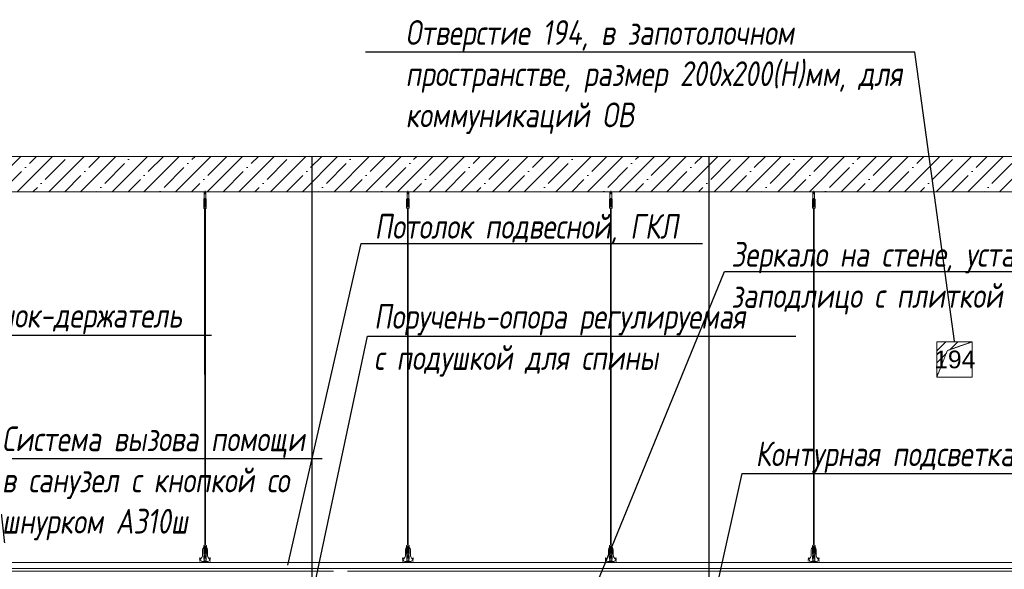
# Model space of a CAD drawing. Header units: millimetres. Extents: x -57162 to 485422, y -209335 to -9481.
# Tile 639 of 656: x 297978 to 303559, y -196775 to -193662. Entities that reach past the tile are written whole.
import ezdxf
from ezdxf import colors
from ezdxf.entities.mleader import LeaderData, LeaderLine
from ezdxf.math import Vec2, Vec3

# ---------------------------------------------------------------- set-up
doc = ezdxf.new("R2010")
doc.units = ezdxf.units.MM
doc.linetypes.add('( Hidden )', pattern=[0.375, 0.25, -0.125])
doc.linetypes.add('DASHDOT', pattern=[25.4, 12.7, -6.35, 0, -6.35])
doc.layers.get('Defpoints').update_dxf_attribs({"color": 31})
doc.layers.add('3_RC_Ceiling', color=253, linetype='Continuous', lineweight=5)
doc.layers.add('A-DETL-GENF', color=7, linetype='Continuous', lineweight=5)
doc.layers.add('dim_per', color=7, linetype='Continuous', lineweight=9, true_color=0x1c3800)
doc.layers.add('dim_razv', color=7, linetype='DASHDOT', lineweight=9, true_color=0x183018)
doc.styles.add('fl_iso paper', font='isocpeur.ttf', dxfattribs={"width": 0.8, "oblique": 10})
doc.styles.get("Standard").update_dxf_attribs({"font": 'arial.ttf'})

# ---------------------------------------------------------------- blocks, each defined once
blk = doc.blocks.new('*U907')
at = {"layer": '3_RC_Ceiling', "ltscale": 20}
for p, q in [((490279.8, -63505.3), (490279.8, -63524.4)), ((490272.3, -63562.5), (490277.8, -63562.5)), ((490274.8, -63510.2), (490274.8, -63570.1)), ((490284.8, -63548.3), (490274.8, -63548.3)), ((490277.8, -63549.5), (490277.8, -63570.1)), ((490277.8, -63597.8), (490277.8, -63557.1)), ((490281.8, -63549.5), (490281.8, -63570.1)), ((490281.8, -63597.8), (490281.8, -63557)), ((490281.8, -63562.5), (490287.3, -63562.5)), ((490284.8, -63510.2), (490284.8, -63570.1)), ((490272.3, -63591), (490277.8, -63591)), ((490284.8, -63570.1), (490274.8, -63570.1)), ((490277.9, -65491.9), (490277.8, -63604)), ((490281.8, -63591), (490287.3, -63591)), ((490281.9, -65491.9), (490281.8, -63604.1)), ((490277.9, -65511.1), (490277.9, -65482.6)), ((490281.9, -65511.1), (490281.9, -65482.6)), ((490272.4, -65524.1), (490277.9, -65524.1)), ((490272.4, -65552.6), (490277.9, -65552.6)), ((490285.6, -65568.8), (490274.1, -65568.8)), ((490276.5, -65574.8), (490276.5, -65571.4)), ((490277.9, -65570.9), (490277, -65570.9)), ((490277.4, -65574.8), (490277.3, -65570.9)), ((490277.9, -65559.3), (490277.9, -65518.6)), ((490277.9, -65582.5), (490277.9, -65566.3)), ((490281.9, -65559.4), (490281.9, -65518.6)), ((490281.9, -65524.1), (490287.4, -65524.1)), ((490281.9, -65552.6), (490287.4, -65552.6)), ((490281.9, -65582.5), (490281.9, -65566.3)), ((490282.8, -65570.9), (490281.9, -65570.9)), ((490282.4, -65574.8), (490282.4, -65570.9)), ((490283.3, -65574.8), (490283.3, -65571.4)), ((490274.1, -65586.8), (490274.1, -65597.8)), ((490274.1, -65597.8), (490274.1, -65604.3)), ((490277.9, -65575.3), (490277, -65575.3)), ((490277.9, -65574.8), (490277.4, -65574.8)), ((490282.4, -65574.8), (490281.9, -65574.8)), ((490282.8, -65575.3), (490281.9, -65575.3)), ((490285.6, -65586.8), (490285.6, -65597.8)), ((490285.6, -65597.8), (490285.6, -65604.3))]:
    blk.add_line(p, q, dxfattribs=at)
at = {"layer": '3_RC_Ceiling', "ltscale": 20, "elevation": -5.1}
blk.add_lwpolyline([(490272.3, -63551.8), (490272.3, -63602.6, 0.311691), (490287.3, -63602.6), (490287.3, -63551.8, 0.333333)], format="xyb", close=True, dxfattribs=at)
at = {"layer": '3_RC_Ceiling', "ltscale": 20}
for points in [[(490282, -63557.5, 0.15158), (490281.9, -63557.1, 0.106977), (490281.4, -63556.6, 0.07462), (490280.7, -63556.3, 0.061287), (490279.8, -63556.2, 0.061287), (490279, -63556.3, 0.07462), (490278.3, -63556.6, 0.106977), (490277.8, -63557.1, 0.15158), (490277.7, -63557.5, 0.156429), (490277.8, -63558, 0.106977)], [(490282, -63557.5, -0.164855), (490281.8, -63558, -0.106977)], [(490282, -63597.3, -0.15158), (490281.9, -63597.7, -0.106977), (490281.4, -63598.2, -0.07462), (490280.7, -63598.5, -0.061287), (490279.8, -63598.6, -0.061287), (490279, -63598.5, -0.07462), (490278.3, -63598.2, -0.106977), (490277.8, -63597.7, -0.15158), (490277.7, -63597.3, -0.156429), (490277.8, -63596.8, -0.106977)], [(490281.8, -63596.8, -0.164855), (490282, -63597.3, -0.15158)], [(490287.4, -65524.7, -0.160742), (490293.9, -65538), (490293.9, -65568.4, 0.196304), (490301, -65585.9, -0.186577), (490301.9, -65587.9, 0.403263), (490303.4, -65589.3), (490303.4, -65589.3, 0.315299), (490304.8, -65588.4), (490305, -65587.7, -0.253979), (490306.1, -65586.8, -0.113914), (490306.5, -65586.8, -0.349227), (490307.7, -65588.2), (490307.7, -65590.4, -0.065543), (490307.5, -65591.7), (490306.1, -65596.9, -0.339454), (490296.4, -65604.3), (490263.3, -65604.3, -0.339454), (490253.6, -65596.9), (490252.2, -65591.7, -0.065543), (490252, -65590.4), (490252, -65588.2, -0.349227), (490253.2, -65586.8, -0.113914), (490253.6, -65586.8, -0.253979), (490254.7, -65587.7), (490254.9, -65588.4, 0.315299), (490256.4, -65589.3), (490256.4, -65589.3, 0.403263), (490257.9, -65587.9, -0.186577), (490258.7, -65585.9, 0.196304), (490265.9, -65568.4), (490265.9, -65538, -0.160742), (490272.4, -65524.7)], [(490282, -65519.1, 0.15158), (490281.9, -65518.6, 0.106977), (490281.4, -65518.2, 0.07462), (490280.7, -65517.9, 0.061287), (490279.9, -65517.8, 0.061287), (490279, -65517.9, 0.07462), (490278.3, -65518.2, 0.106977), (490277.8, -65518.6, 0.15158), (490277.7, -65519.1, 0.156429), (490277.9, -65519.6, 0.106977)], [(490282, -65558.9, -0.15158), (490281.9, -65559.3, -0.106977), (490281.4, -65559.8, -0.07462), (490280.7, -65560.1, -0.061287), (490279.9, -65560.2, -0.061287), (490279, -65560.1, -0.07462), (490278.3, -65559.8, -0.106977), (490277.8, -65559.3, -0.15158), (490277.7, -65558.9, -0.156429), (490277.9, -65558.4, -0.106977)], [(490282, -65519.1, -0.164855), (490281.9, -65519.6, -0.106977)], [(490281.9, -65558.4, -0.164855), (490282, -65558.9, -0.15158)], [(490285.6, -65588.8), (490286.4, -65588.8, 0.414214), (490286.9, -65588.3), (490286.9, -65587.3, 0.414214), (490286.4, -65586.8), (490273.4, -65586.8, 0.414214), (490272.9, -65587.3), (490272.9, -65588.3, 0.414214), (490273.4, -65588.8), (490274.1, -65588.8)], [(490285.6, -65595.8), (490286.4, -65595.8, -0.414214), (490286.9, -65596.3), (490286.9, -65597.3, -0.414214), (490286.4, -65597.8), (490273.4, -65597.8, -0.414214), (490272.9, -65597.3), (490272.9, -65596.3, -0.414214), (490273.4, -65595.8), (490274.1, -65595.8)], [(490285.6, -65604.3), (490285.6, -65605.3, -0.414214), (490282.6, -65608.3), (490277.1, -65608.3, -0.414214), (490274.1, -65605.3), (490274.1, -65604.3)]]:
    blk.add_lwpolyline(points, format="xyb", dxfattribs=at)
blk.add_lwpolyline([(490272.4, -65513.4), (490272.4, -65564.2, 0.311691), (490287.4, -65564.2), (490287.4, -65513.4, 0.333333)], format="xyb", close=True, dxfattribs=at)
at = {"layer": '3_RC_Ceiling', "ltscale": 20, "flags": 128}
blk.add_lwpolyline([(490285.6, -65586.8, -0.414214), (490286.1, -65586.3), (490286.6, -65586.3), (490286.6, -65573.3), (490286.1, -65573.3, -0.414214), (490285.6, -65572.8), (490285.6, -65567.9), (490274.1, -65567.9), (490274.1, -65572.8, -0.414214), (490273.6, -65573.3), (490273.1, -65573.3), (490273.1, -65586.3), (490273.6, -65586.3, -0.414214), (490274.1, -65586.8)], format="xyb", dxfattribs=at)
at = {"layer": '3_RC_Ceiling', "ltscale": 20, "const_width": 2.22}
blk.add_lwpolyline([(490307.6, -65584.7, -1), (490312.1, -65584.7), (490312.1, -65586.3, -0.267949), (490311.4, -65587.5, 0.57735), (490311.4, -65589.9, -0.267949), (490312.1, -65591.1), (490312.1, -65593.7, -0.267949), (490311.4, -65594.9, 0.57735), (490311.4, -65597.3, -0.267949), (490312.1, -65598.5), (490312.1, -65601.2, -0.267949), (490311.4, -65602.4, 0.57735), (490311.4, -65604.8, -0.267949), (490312.1, -65606), (490312.1, -65608.8, -0.414214), (490310.7, -65610.2), (490304.5, -65610.2, -0.247529), (490303.3, -65609.6, 0.247529), (490302.2, -65609), (490298.3, -65609, 0.247529), (490297.1, -65609.6, -0.247529), (490296, -65610.2), (490282.3, -65610.2, -0.267949), (490281.1, -65609.5, 0.57735), (490278.7, -65609.5, -0.267949), (490277.5, -65610.2), (490263.7, -65610.2, -0.247529), (490262.6, -65609.6, 0.247529), (490261.4, -65609), (490257.6, -65609, 0.247529), (490256.4, -65609.6, -0.247529), (490255.3, -65610.2), (490249, -65610.2, -0.414214), (490247.6, -65608.8), (490247.6, -65606, -0.267949), (490248.3, -65604.8, 0.57735), (490248.3, -65602.4, -0.267949), (490247.6, -65601.2), (490247.6, -65598.5, -0.267949), (490248.3, -65597.3, 0.57735), (490248.3, -65594.9, -0.267949), (490247.6, -65593.7), (490247.6, -65591.1, -0.267949), (490248.3, -65589.9, 0.57735), (490248.3, -65587.5, -0.267949), (490247.6, -65586.3), (490247.6, -65584.7, -1), (490252.1, -65584.7, -1)], format="xyb", dxfattribs=at)
at = {"layer": '3_RC_Ceiling', "ltscale": 20}
for centre in [(490279.8, -63566.3), (490279.8, -63586.3), (490279.9, -65527.8), (490279.9, -65547.8)]:
    blk.add_circle(centre, 1.6, dxfattribs=at)
for centre, radius, start, end in [((490279.8, -63576.3), 2.8, 131.8117, 228.1912), ((490279.8, -63576.3), 2.8, 131.8117, 228.1912), ((490279.8, -63576.3), 2.8, 48.191, 131.8117), ((490279.8, -63576.3), 2.8, 228.1912, 311.8118), ((490279.8, -63576.3), 2.8, 311.8118, 48.191), ((490277, -65571.4), 0.5, 90.0014, 180.0014), ((490279.9, -65537.8), 2.8, 131.8117, 228.1912), ((490279.9, -65537.8), 2.8, 131.8117, 228.1912), ((490279.9, -65537.8), 2.8, 48.191, 131.8117), ((490279.9, -65537.8), 2.8, 228.1912, 311.8118), ((490279.9, -65537.8), 2.8, 311.8118, 48.191), ((490282.8, -65571.4), 0.5, 0.0014, 90.0014), ((490277, -65574.8), 0.5, 180.0014, 270.0014), ((490278.4, -65582.5), 0.531, 180.0014, 219.6407), ((490279.1, -65581.9), 1.44, 219.6407, 243.4364), ((490279.6, -65581), 2.48, 243.4364, 258.3005), ((490279.9, -65579.5), 3.99, 258.3005, 270.0014), ((490279.9, -65579.5), 3.99, 270.0014, 281.7023), ((490280.2, -65581), 2.48, 281.7023, 296.5665), ((490280.6, -65581.9), 1.44, 296.5665, 320.3621), ((490281.3, -65582.5), 0.531, 320.3621, 0.0014), ((490282.8, -65574.8), 0.5, 270.0014, 0.0014)]:
    blk.add_arc(centre, radius, start, end, dxfattribs=at)
blk = doc.blocks.new('*U912')
at = {"layer": '3_RC_Ceiling'}
blk.add_blockref('*U907', (-490279.9, 64557.8, 2.5), dxfattribs=at)
blk = doc.blocks.new('*U913')
at = {"layer": 'dim_razv', "color": 0, "linetype": 'ByBlock', "lineweight": -2, "transparency": 16777216}
for p in [(3450, 0), (4600, 0), (5750, 0), (6900, 0)]:
    blk.add_blockref('*U912', p, dxfattribs=at)

msp = doc.modelspace()

# ---------------------------------------------------------------- hatches: boundary and pattern name
at = {"linetype": '( Hidden )', "lineweight": 13, "ltscale": 1000}
h = msp.add_hatch(dxfattribs=at)
h.set_pattern_fill('ANSI31', color=253, scale=15)
h.set_pattern_definition([(45, (134553.495, 550), (-33.6759605, 33.6759605), [])])
h.paths.add_polyline_path([(303176.3, -195686.3), (303176.3, -195486.3), (303376.3, -195486.3), (303235.9, -195536.2)])
at = {"layer": 'A-DETL-GENF'}
h = msp.add_hatch(dxfattribs=at)
h.set_pattern_fill('ANSI35', color=256, scale=20, style=0)
h.set_pattern_definition([(45, (174577.1, -202177.55), (-89.80256, 89.80256), []), (45, (174666.9, -202177.55), (-89.80256, 89.80256), [158.75, -31.75, 0, -31.75])])
h.paths.add_polyline_path([(294701.3, -194636.3), (304418.1, -194636.3), (304418.1, -194436.3), (294701.3, -194436.3)])

# ---------------------------------------------------------------- linework, layer by layer
at = {"lineweight": 13}
for points in [[(294701.3, -194636.3), (304418.1, -194636.3), (304418.1, -194436.3), (294701.3, -194436.3)], [(303176.3, -195686.3), (303376.3, -195686.3), (303376.3, -195486.3), (303176.3, -195486.3)]]:
    msp.add_lwpolyline(points, close=True, dxfattribs=at)
at = {"lineweight": 30}
for points in [[(299636.3, -200086.3), (299636.3, -194436.3)], [(301886.3, -200086.3), (301886.3, -194436.3)]]:
    msp.add_lwpolyline(points, dxfattribs=at)
at = {"color": 253, "linetype": '( Hidden )', "lineweight": 13, "ltscale": 15}
msp.add_lwpolyline([(303176.3, -195686.3), (303176.3, -195486.3), (303376.3, -195486.3), (303235.9, -195536.2)], close=True, dxfattribs=at)
at = {"lineweight": 13}
for points in [[(299756.3, -196736.3), (295186.3, -196736.3), (295186.3, -196771.3), (299756.3, -196771.3)], [(299756.3, -196771.3), (295186.3, -196771.3), (295186.3, -196786.3), (299756.3, -196786.3)], [(299756.3, -196771.3), (304086.3, -196771.3), (304086.3, -196736.3), (299756.3, -196736.3)], [(299836.3, -196786.3), (304086.3, -196786.3), (304086.3, -196771.3), (299836.3, -196771.3)]]:
    msp.add_lwpolyline(points, dxfattribs=at)

# ---------------------------------------------------------------- block references
at = {"layer": 'dim_razv', "linetype": 'ByBlock'}
msp.add_blockref('*U913', (295578.5, -195683.9, -2.5), dxfattribs=at)

# ---------------------------------------------------------------- texts
at = {"layer": 'Defpoints', "lineweight": 13, "insert": (303278.1, -195587), "char_height": 100, "attachment_point": 5}
msp.add_mtext_dynamic_manual_height_columns('194', width=219.763, gutter_width=12.5, heights=[0], dxfattribs=at)

# ---------------------------------------------------------------- leaders
at = {"layer": 'dim_per', "linetype": 'ByBlock'}
ml = msp.add_multileader_mtext('Standard', dxfattribs=at)
ml.set_content('Отверстие 194, в запотолочном пространстве, размер 200х200(Н)мм, для коммуникаций ОВ', color=256, style='fl_iso paper')
ml.set_leader_properties()
ml.build(insert=Vec2(0, 0))
ml.multileader.update_dxf_attribs({"text_left_attachment_type": 6, "text_right_attachment_type": 6, "dogleg_length": 252.8})
ctx = ml.context
ctx.base_point, ctx.char_height, ctx.plane_origin = Vec3(300162.8, -193846.3), 140, Vec3(303977.1, -190758.1)
ctx.left_attachment, ctx.right_attachment = 6, 6
notes = []
notes.append((ctx, [(1, (1, 1, 0), (303051.1, -193846.3), (-1, 0), 139.9, [(0, [(303276.3, -195486.3)], 0, [])])]))
ctx.mtext.insert, ctx.mtext.width, ctx.mtext.flow_direction = Vec3(300164.8, -193664.3), 2942.015, 5
ml = msp.add_multileader_mtext('Standard', dxfattribs=at)
ml.set_content('Потолок подвесной, ГКЛ', color=256, style='fl_iso paper')
ml.set_leader_properties()
ml.build(insert=Vec2(0, 0))
ml.multileader.update_dxf_attribs({"text_left_attachment_type": 6, "text_right_attachment_type": 6, "dogleg_length": 252.8})
ctx = ml.context
ctx.base_point, ctx.char_height, ctx.plane_origin = Vec3(299970, -194930.3), 140, Vec3(299744.4, -193229.8)
ctx.left_attachment, ctx.right_attachment, ctx.text_align_type = 6, 6, 2
notes.append((ctx, [(0, (1, 1, 0), (299914.2, -194930.3), (1, 0), 55.8, [(0, [(299496.1, -196756.5)], 0, [])])]))
ctx.mtext.insert, ctx.mtext.alignment, ctx.mtext.flow_direction = Vec3(301709.4, -194762.3), 3, 5
ml = msp.add_multileader_mtext('Standard', dxfattribs=at)
ml.set_content('Зеркало на стене, установить заподлицо с плиткой', color=256, style='fl_iso paper')
ml.set_leader_properties()
ml.build(insert=Vec2(0, 0))
ml.multileader.update_dxf_attribs({"text_left_attachment_type": 6, "text_right_attachment_type": 6, "dogleg_length": 252.8})
ctx = ml.context
ctx.base_point, ctx.char_height, ctx.plane_origin = Vec3(302009.2, -195088.8), 140, Vec3(305436, -199111.5)
ctx.left_attachment, ctx.right_attachment = 6, 6
notes.append((ctx, [(1, (1, 1, 0), (301973.7, -195088.8), (1, 0), 35.5, [(0, [(301067.5, -197301.6)], 0, [])])]))
ctx.mtext.insert, ctx.mtext.width, ctx.mtext.flow_direction = Vec3(302011.2, -194920.8), 2376.761, 5
ml = msp.add_multileader_mtext('Standard', dxfattribs=at)
ml.set_content('Крючок-держатель', color=256, style='fl_iso paper')
ml.set_leader_properties()
ml.build(insert=Vec2(0, 0))
ml.multileader.update_dxf_attribs({"text_left_attachment_type": 6, "text_right_attachment_type": 6, "dogleg_length": 35.5})
ctx = ml.context
ctx.base_point, ctx.char_height, ctx.plane_origin = Vec3(297600.4, -195447.9), 140, Vec3(305865.5, -200157)
ctx.left_attachment, ctx.right_attachment = 6, 6
notes.append((ctx, [(1, (1, 1, 0), (297564.9, -195447.9), (1, 0), 35.5, [(0, [(297821.3, -198663.9)], 0, [])])]))
ctx.mtext.insert, ctx.mtext.width, ctx.mtext.flow_direction = Vec3(297602.4, -195265.9), 3416.231, 5
ml = msp.add_multileader_mtext('Standard', dxfattribs=at)
ml.set_content('Поручень-опора регулируемая \\Pс подушкой для спины', color=256, style='fl_iso paper')
ml.set_leader_properties()
ml.build(insert=Vec2(0, 0))
ml.multileader.update_dxf_attribs({"text_left_attachment_type": 6, "text_right_attachment_type": 6, "dogleg_length": 35.5})
ctx = ml.context
ctx.base_point, ctx.char_height, ctx.plane_origin = Vec3(299984.1, -195454.3), 140, Vec3(303251.8, -198896.5)
ctx.left_attachment, ctx.right_attachment = 6, 6
notes.append((ctx, [(1, (1, 1, 0), (299948.6, -195454.3), (1, 0), 35.5, [(0, [(299213.8, -198915.5)], 0, [])])]))
ctx.mtext.insert, ctx.mtext.width, ctx.mtext.flow_direction = Vec3(299986.1, -195272.3), 3416.231, 5
ml = msp.add_multileader_mtext('Standard', dxfattribs=at)
ml.set_content('Система вызова помощи в санузел с кнопкой со шнурком А310ш', color=256, style='fl_iso paper')
ml.set_leader_properties()
ml.build(insert=Vec2(0, 0))
ml.multileader.update_dxf_attribs({"text_left_attachment_type": 6, "text_right_attachment_type": 6, "dogleg_length": 35.5})
ctx = ml.context
ctx.base_point, ctx.char_height, ctx.plane_origin = Vec3(297875.5, -196148.1), 140, Vec3(306588.5, -199731.7)
ctx.left_attachment, ctx.right_attachment = 6, 6
notes.append((ctx, [(1, (1, 1, 0), (297839.9, -196148.1), (1, 0), 35.5, [(0, [(298126.7, -198743.2)], 0, [])])]))
ctx.mtext.insert, ctx.mtext.width, ctx.mtext.defined_height, ctx.mtext.flow_direction = Vec3(297877.5, -195966.1), 1796.577, 415.3, 5
ml = msp.add_multileader_mtext('Standard', dxfattribs=at)
ml.set_content('Контурная подсветка зеркала', color=256, style='fl_iso paper')
ml.set_leader_properties()
ml.build(insert=Vec2(0, 0))
ml.multileader.update_dxf_attribs({"text_left_attachment_type": 6, "text_right_attachment_type": 6, "dogleg_length": 252.8})
ctx = ml.context
ctx.base_point, ctx.char_height, ctx.plane_origin = Vec3(302146.8, -196232.9), 140, Vec3(307425.7, -199598.9)
ctx.left_attachment, ctx.right_attachment = 6, 6
notes.append((ctx, [(1, (1, 1, 0), (302073.5, -196232.9), (1, 0), 73.3, [(0, [(301686.3, -197965.2)], 0, [])])]))
ctx.mtext.insert, ctx.mtext.width, ctx.mtext.flow_direction = Vec3(302148.8, -196050.9), 2182.686, 5
ml = msp.add_multileader_mtext('Standard', dxfattribs=at)
ml.set_content('Сушилка для рук', color=256, style='fl_iso paper')
ml.set_leader_properties()
ml.build(insert=Vec2(0, 0))
ml.multileader.update_dxf_attribs({"text_left_attachment_type": 6, "text_right_attachment_type": 6, "dogleg_length": 252.8})
ctx = ml.context
ctx.base_point, ctx.char_height, ctx.plane_origin = Vec3(295811.4, -196441.7), 140, Vec3(303880.3, -200882.3)
ctx.left_attachment, ctx.right_attachment = 6, 6
notes.append((ctx, [(0, (1, 1, 0), (297048.9, -196441.7), (-1, 0), 44, [(0, [(296687.3, -198491.3)], 0, [])])]))
ctx.mtext.insert, ctx.mtext.width, ctx.mtext.flow_direction = Vec3(295813.4, -196259.7), 3416.231, 5
for ctx, leaders in notes:
    for number, flags, end, landing, length, lines in leaders:
        leader = LeaderData()
        leader.index, (leader.has_last_leader_line, leader.has_dogleg_vector, leader.attachment_direction) = number, flags
        leader.last_leader_point, leader.dogleg_vector, leader.dogleg_length = Vec3(end), Vec3(landing), length
        for number, points, colour, breaks in lines:
            line = LeaderLine()
            line.index, line.vertices, line.color, line.breaks = number, Vec3.list(points), colors.encode_raw_color(colour), breaks
            leader.lines.append(line)
        ctx.leaders.append(leader)

doc.saveas('drawing.dxf')
